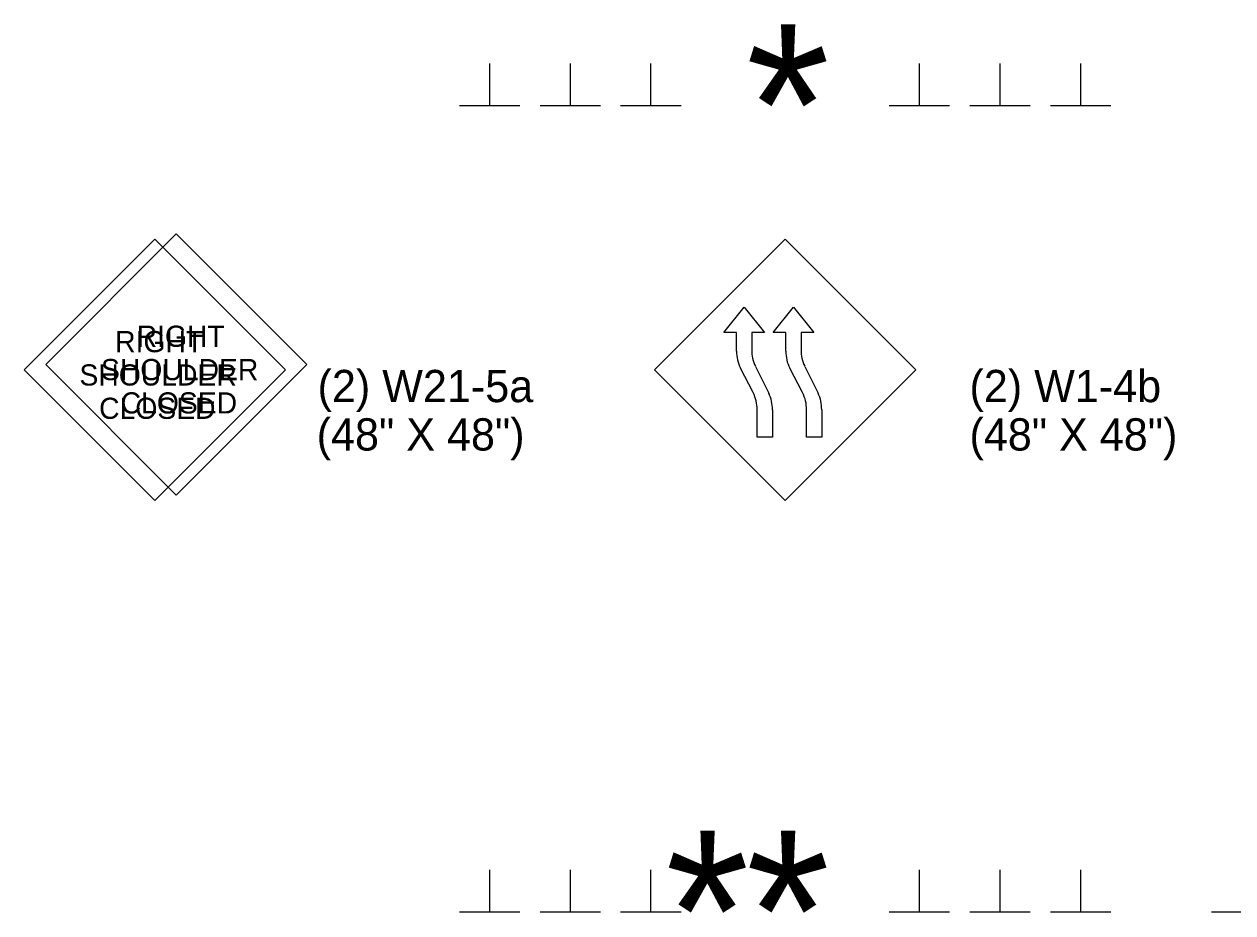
# Model space of a CAD drawing. Extents: x 659657 to 668193, y 633084 to 648639.
# Drawn here: x 662177.2 to 662402.2, y 640298.8 to 640464.2 of the extents above; entities that cross this region are included whole.
import ezdxf

# ---------------------------------------------------------------- set-up
doc = ezdxf.new("R2010")
doc.units = 0
for name, color, linetype in [('R_Draft', 7, 'Continuous'), ('R_ROW Annot', 7, 'Continuous'), ('T_Notes', 7, 'Continuous'), ('TEMP_DETECTION ZONE_Stage 2', 7, 'Continuous'), ('TEMP_SIGNAL_HEAD_STAGE 2', 7, 'Continuous'), ('TEXT_TEMP_SIGNAL_POLES_STAGE 2', 7, 'Continuous')]:
    doc.layers.add(name, color=color, linetype=linetype)

msp = doc.modelspace()

# ---------------------------------------------------------------- linework, layer by layer
at = {"layer": 'R_Draft'}
for p, q in [((662263.9, 640449.15), (662263.9, 640456.83)), ((662278.9, 640449.15), (662278.9, 640456.83)), ((662293.9, 640449.15), (662293.9, 640456.83)), ((662343.9, 640449.15), (662343.9, 640456.83)), ((662358.9, 640449.15), (662358.9, 640456.83)), ((662373.9, 640449.15), (662373.9, 640456.83)), ((662269.5, 640448.99), (662258.25, 640448.99)), ((662284.5, 640448.99), (662273.25, 640448.99)), ((662299.5, 640448.99), (662288.25, 640448.99)), ((662349.5, 640448.99), (662338.25, 640448.99)), ((662364.5, 640448.99), (662353.25, 640448.99)), ((662379.5, 640448.99), (662368.25, 640448.99)), ((662205.56, 640425.16), (662181.24, 640400.84)), ((662229.88, 640400.84), (662205.56, 640425.16)), ((662294.59, 640399.84), (662318.9, 640424.15)), ((662343.19, 640399.84), (662318.9, 640424.15)), ((662307.47, 640406.79), (662311.25, 640411.5)), ((662311.25, 640411.5), (662315.02, 640406.79)), ((662316.65, 640406.79), (662320.43, 640411.5)), ((662320.43, 640411.5), (662324.21, 640406.79)), ((662309.83, 640406.79), (662307.47, 640406.79)), ((662309.83, 640403.33), (662309.83, 640406.79)), ((662315.02, 640406.79), (662312.66, 640406.79)), ((662312.66, 640406.79), (662312.66, 640403.56)), ((662319.01, 640406.79), (662316.65, 640406.79)), ((662319.01, 640403.33), (662319.01, 640406.79)), ((662324.21, 640406.79), (662321.85, 640406.79)), ((662321.85, 640406.79), (662321.85, 640403.56)), ((662205.56, 640376.54), (662181.24, 640400.84)), ((662229.88, 640400.84), (662205.56, 640376.54)), ((662318.9, 640375.53), (662294.59, 640399.84)), ((662312.92, 640395.62), (662310.57, 640400.15)), ((662313.34, 640400.5), (662315.82, 640395.5)), ((662318.9, 640375.53), (662343.19, 640399.84)), ((662322.11, 640395.62), (662319.75, 640400.15)), ((662322.53, 640400.5), (662325, 640395.5)), ((662313.66, 640387.32), (662313.66, 640392.44)), ((662316.5, 640392.44), (662316.5, 640387.32)), ((662322.85, 640387.32), (662322.85, 640392.44)), ((662325.68, 640392.44), (662325.68, 640387.32)), ((662316.5, 640387.32), (662313.66, 640387.32)), ((662325.68, 640387.32), (662322.85, 640387.32)), ((662278.9, 640299.15), (662278.9, 640306.83)), ((662284.5, 640298.99), (662273.25, 640298.99)), ((662409.5, 640298.99), (662398.25, 640298.99))]:
    msp.add_line(p, q, dxfattribs=at)
for centre, major_axis, end_param in [((662316.88, 640403.17), (-7.05, 0), 6.745846), ((662319.71, 640403.41), (-7.05, 0), 6.726719), ((662326.06, 640403.17), (-7.05, 0), 6.745846), ((662328.9, 640403.41), (-7.05, 0), 6.726719), ((662306.61, 640392.59), (7.05, 0), 6.745846), ((662309.45, 640392.59), (7.05, 0), 6.726719), ((662315.8, 640392.59), (7.05, 0), 6.745846), ((662318.63, 640392.59), (7.05, 0), 6.726719)]:
    msp.add_ellipse(centre, major_axis=major_axis, ratio=0.96, start_param=6.26006, end_param=end_param, dxfattribs=at)
at = {"layer": 'R_ROW Annot'}
for p, q in [((662278.9, 640299.15), (662278.9, 640306.83)), ((662284.5, 640298.99), (662273.25, 640298.99)), ((662409.5, 640298.99), (662398.25, 640298.99))]:
    msp.add_line(p, q, dxfattribs=at)
at = {"layer": 'T_Notes'}
for p, q in [((662263.9, 640449.15), (662263.9, 640456.83)), ((662278.9, 640449.15), (662278.9, 640456.83)), ((662293.9, 640449.15), (662293.9, 640456.83)), ((662343.9, 640449.15), (662343.9, 640456.83)), ((662358.9, 640449.15), (662358.9, 640456.83)), ((662373.9, 640449.15), (662373.9, 640456.83)), ((662269.5, 640448.99), (662258.25, 640448.99)), ((662284.5, 640448.99), (662273.25, 640448.99)), ((662299.5, 640448.99), (662288.25, 640448.99)), ((662349.5, 640448.99), (662338.25, 640448.99)), ((662364.5, 640448.99), (662353.25, 640448.99)), ((662379.5, 640448.99), (662368.25, 640448.99)), ((662201.56, 640424.16), (662177.24, 640399.84)), ((662225.88, 640399.84), (662201.56, 640424.16)), ((662294.59, 640399.84), (662318.9, 640424.15)), ((662343.19, 640399.84), (662318.9, 640424.15)), ((662307.47, 640406.79), (662311.25, 640411.5)), ((662311.25, 640411.5), (662315.02, 640406.79)), ((662316.65, 640406.79), (662320.43, 640411.5)), ((662320.43, 640411.5), (662324.21, 640406.79)), ((662309.83, 640406.79), (662307.47, 640406.79)), ((662309.83, 640403.33), (662309.83, 640406.79)), ((662315.02, 640406.79), (662312.66, 640406.79)), ((662312.66, 640406.79), (662312.66, 640403.56)), ((662319.01, 640406.79), (662316.65, 640406.79)), ((662319.01, 640403.33), (662319.01, 640406.79)), ((662324.21, 640406.79), (662321.85, 640406.79)), ((662321.85, 640406.79), (662321.85, 640403.56)), ((662201.56, 640375.54), (662177.24, 640399.84)), ((662225.88, 640399.84), (662201.56, 640375.54)), ((662318.9, 640375.53), (662294.59, 640399.84)), ((662312.92, 640395.62), (662310.57, 640400.15)), ((662313.34, 640400.5), (662315.82, 640395.5)), ((662318.9, 640375.53), (662343.19, 640399.84)), ((662322.11, 640395.62), (662319.75, 640400.15)), ((662322.53, 640400.5), (662325, 640395.5)), ((662313.66, 640387.32), (662313.66, 640392.44)), ((662316.5, 640392.44), (662316.5, 640387.32)), ((662322.85, 640387.32), (662322.85, 640392.44)), ((662325.68, 640392.44), (662325.68, 640387.32)), ((662316.5, 640387.32), (662313.66, 640387.32)), ((662325.68, 640387.32), (662322.85, 640387.32)), ((662278.9, 640299.15), (662278.9, 640306.83)), ((662284.5, 640298.99), (662273.25, 640298.99)), ((662409.5, 640298.99), (662398.25, 640298.99))]:
    msp.add_line(p, q, dxfattribs=at)
for centre, major_axis, end_param in [((662316.88, 640403.17), (-7.05, 0), 6.745846), ((662319.71, 640403.41), (-7.05, 0), 6.726719), ((662326.06, 640403.17), (-7.05, 0), 6.745846), ((662328.9, 640403.41), (-7.05, 0), 6.726719), ((662306.61, 640392.59), (7.05, 0), 6.745846), ((662309.45, 640392.59), (7.05, 0), 6.726719), ((662315.8, 640392.59), (7.05, 0), 6.745846), ((662318.63, 640392.59), (7.05, 0), 6.726719)]:
    msp.add_ellipse(centre, major_axis=major_axis, ratio=0.96, start_param=6.26006, end_param=end_param, dxfattribs=at)
at = {"layer": 'TEMP_DETECTION ZONE_Stage 2'}
for p, q in [((662263.9, 640299.15), (662263.9, 640306.83)), ((662278.9, 640299.15), (662278.9, 640306.83)), ((662293.9, 640299.15), (662293.9, 640306.83)), ((662343.9, 640299.15), (662343.9, 640306.83)), ((662358.9, 640299.15), (662358.9, 640306.83)), ((662373.9, 640299.15), (662373.9, 640306.83)), ((662269.5, 640298.99), (662258.25, 640298.99)), ((662284.5, 640298.99), (662273.25, 640298.99)), ((662299.5, 640298.99), (662288.25, 640298.99)), ((662349.5, 640298.99), (662338.25, 640298.99)), ((662364.5, 640298.99), (662353.25, 640298.99)), ((662379.5, 640298.99), (662368.25, 640298.99))]:
    msp.add_line(p, q, dxfattribs=at)
at = {"layer": 'TEMP_SIGNAL_HEAD_STAGE 2'}
for p, q in [((662263.9, 640299.15), (662263.9, 640306.83)), ((662278.9, 640299.15), (662278.9, 640306.83)), ((662293.9, 640299.15), (662293.9, 640306.83)), ((662343.9, 640299.15), (662343.9, 640306.83)), ((662358.9, 640299.15), (662358.9, 640306.83)), ((662373.9, 640299.15), (662373.9, 640306.83)), ((662269.5, 640298.99), (662258.25, 640298.99)), ((662284.5, 640298.99), (662273.25, 640298.99)), ((662299.5, 640298.99), (662288.25, 640298.99)), ((662349.5, 640298.99), (662338.25, 640298.99)), ((662364.5, 640298.99), (662353.25, 640298.99)), ((662379.5, 640298.99), (662368.25, 640298.99))]:
    msp.add_line(p, q, dxfattribs=at)
at = {"layer": 'TEXT_TEMP_SIGNAL_POLES_STAGE 2'}
for p, q in [((662263.9, 640299.15), (662263.9, 640306.83)), ((662278.9, 640299.15), (662278.9, 640306.83)), ((662293.9, 640299.15), (662293.9, 640306.83)), ((662343.9, 640299.15), (662343.9, 640306.83)), ((662358.9, 640299.15), (662358.9, 640306.83)), ((662373.9, 640299.15), (662373.9, 640306.83)), ((662269.5, 640298.99), (662258.25, 640298.99)), ((662284.5, 640298.99), (662273.25, 640298.99)), ((662299.5, 640298.99), (662288.25, 640298.99)), ((662349.5, 640298.99), (662338.25, 640298.99)), ((662364.5, 640298.99), (662353.25, 640298.99)), ((662379.5, 640298.99), (662368.25, 640298.99))]:
    msp.add_line(p, q, dxfattribs=at)

# ---------------------------------------------------------------- texts
at = {"layer": 'R_Draft'}
for s, height, p in [('*', 30, (662311.58, 640434.15)), ('(2) W21-5a', 6, (662231.85, 640393.84)), ('(2) W1-4b', 6, (662353.19, 640393.84)), ('(48" X 48")', 6, (662231.68, 640384.84)), ('(48" X 48")', 6, (662353.19, 640384.84)), ('*', 30, (662296.58, 640284.15))]:
    msp.add_text(s, height=height, dxfattribs=at).set_placement(p)
for s, rotation, p in [('RIGHT', 359.999, (662198.17, 640404.13)), ('SHOULDER', 359.9986, (662191.54, 640397.93)), ('CLOSED', 359.9986, (662195.2, 640391.73))]:
    msp.add_text(s, height=3.94, rotation=rotation, dxfattribs=at).set_placement(p)
at = {"layer": 'R_ROW Annot'}
msp.add_text('*', height=30, dxfattribs=at).set_placement((662296.58, 640284.15))
at = {"layer": 'T_Notes'}
for s, height, p in [('*', 30, (662311.58, 640434.15)), ('(2) W21-5a', 6, (662231.85, 640393.84)), ('(2) W1-4b', 6, (662353.19, 640393.84)), ('(48" X 48")', 6, (662231.68, 640384.84)), ('(48" X 48")', 6, (662353.19, 640384.84)), ('*', 30, (662296.58, 640284.15))]:
    msp.add_text(s, height=height, dxfattribs=at).set_placement(p)
for s, rotation, p in [('RIGHT', 359.999, (662194.17, 640403.13)), ('SHOULDER', 359.9986, (662187.53, 640396.93)), ('CLOSED', 359.9986, (662191.19, 640390.73))]:
    msp.add_text(s, height=3.94, rotation=rotation, dxfattribs=at).set_placement(p)
at = {"layer": 'TEMP_DETECTION ZONE_Stage 2'}
msp.add_text('*', height=30, dxfattribs=at).set_placement((662311.58, 640284.15))
at = {"layer": 'TEMP_SIGNAL_HEAD_STAGE 2'}
msp.add_text('*', height=30, dxfattribs=at).set_placement((662311.58, 640284.15))
at = {"layer": 'TEXT_TEMP_SIGNAL_POLES_STAGE 2'}
msp.add_text('*', height=30, dxfattribs=at).set_placement((662311.58, 640284.15))

doc.saveas('drawing.dxf')
